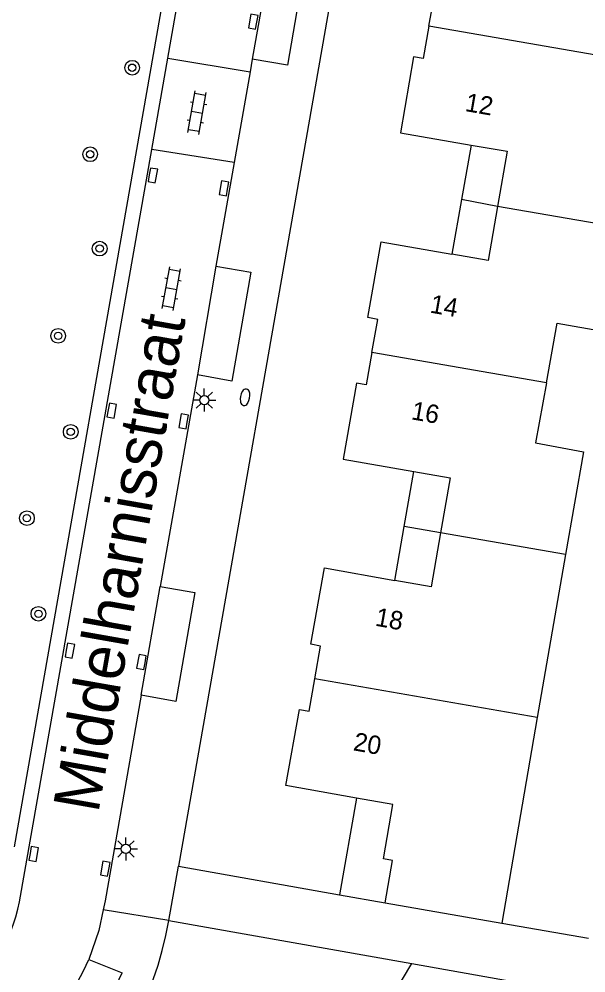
# Model space of a CAD drawing. Extents: x 128000 to 131008, y 398996 to 402500.
# Drawn here: x 128029.5 to 128060.3, y 400354.3 to 400406.1 of the extents above; entities that cross this region are included whole.
import ezdxf

# ---------------------------------------------------------------- set-up
doc = ezdxf.new("R2010")
doc.units = 0
for name, color, linetype in [('gg-afsc-muur', 7, 'Continuous'), ('gg-anno-huisnummerreeks BGT', 7, 'Continuous'), ('gg-anno-openbare ruimte label', 7, 'Continuous'), ('gg-bbg-gedigitaliseerde bebouwing', 7, 'Continuous'), ('gg-bbg-hoofdgebouw', 7, 'Continuous'), ('gg-bbg-luifel en loopbrug', 7, 'Continuous'), ('gg-bbg-onder overbouw', 7, 'Continuous'), ('gg-bbg-pand overbouw', 7, 'Continuous'), ('gg-bbg-tussenscheiding', 7, 'Continuous'), ('gg-bbg-tussenscheiding niveau 01', 7, 'Continuous'), ('gg-knt-verharding', 7, 'Continuous'), ('gg-knt-verharding nz', 7, 'Continuous'), ('gt-grn-weggrens', 7, 'Continuous'), ('gt-symb-boom', 7, 'Continuous'), ('gt-symb-brandkraan', 7, 'Continuous'), ('gt-symb-klinker verharding', 7, 'Continuous'), ('gt-symb-kolk', 7, 'Continuous'), ('gt-symb-lichtmast', 7, 'Continuous')]:
    doc.layers.add(name, color=color, linetype=linetype)

# ---------------------------------------------------------------- blocks, each defined once
blk = doc.blocks.new('gt0-BOOM')
at = {"layer": 'gt-symb-boom'}
for radius in [0.4, 0.2]:
    blk.add_circle((0, 0), radius, dxfattribs=at)
blk = doc.blocks.new('gt0-KL1')
at = {"layer": 'gt-symb-klinker verharding'}
for p, q in [((-1.15, 0.3), (1.15, 0.3)), ((-1, -0.3), (-1, 0.3)), ((-0.5, 0.3), (-0.5, 0.45)), ((0, -0.3), (0, 0.3)), ((0.5, 0.3), (0.5, 0.45)), ((1, -0.3), (1, 0.3)), ((-1.15, -0.3), (1.15, -0.3)), ((-0.5, -0.45), (-0.5, -0.3)), ((0.5, -0.45), (0.5, -0.3))]:
    blk.add_line(p, q, dxfattribs=at)
blk = doc.blocks.new('gt0-KOLK')
at = {"layer": 'gt-symb-kolk'}
blk.add_lwpolyline([(0, 0), (0.375, 0), (0.375, 0.4), (-0.375, 0.4), (-0.375, 0), (0, 0)], dxfattribs=at)
blk = doc.blocks.new('gt0-LMAST')
at = {"layer": 'gt-symb-lichtmast'}
for p, q in [((-0.005, 0.246), (-0.005, 0.621)), ((-0.182, 0.173), (-0.447, 0.438)), ((0.172, 0.173), (0.437, 0.438)), ((-0.255, -0.004), (-0.63, -0.004)), ((-0.182, -0.181), (-0.447, -0.446)), ((-0.005, -0.254), (-0.005, -0.629)), ((0.437, -0.446), (0.172, -0.181)), ((0.245, -0.004), (0.62, -0.004))]:
    blk.add_line(p, q, dxfattribs=at)
blk.add_circle((-0.005, -0.004), 0.25, dxfattribs=at)
blk = doc.blocks.new('gt0-BR')
at = {"layer": 'gt-symb-brandkraan'}
for centre, radius, start, end in [((-0.244, 0), 0.206, 107.5669, 252.4331), ((0.599, -2.664), 3, 106.892, 107.5669), ((0, -0.691), 0.938, 73.108, 106.892), ((-0.599, -2.664), 3, 72.4331, 73.108), ((0.244, 0), 0.206, 287.567, 72.4331), ((0.599, 2.664), 3, 252.4331, 253.108), ((0, 0.691), 0.938, 253.108, 286.8921), ((-0.599, 2.664), 3, 286.8921, 287.567)]:
    blk.add_arc(centre, radius, start, end, dxfattribs=at)

msp = doc.modelspace()

# ---------------------------------------------------------------- linework, layer by layer
at = {"layer": 'gg-afsc-muur'}
for p, q in [((128055.74, 400357.017), (128060.444, 400356.202)), ((128049.679, 400352.866), (128050.851, 400354.823)), ((128050.851, 400354.823), (128063.454, 400352.587))]:
    msp.add_line(p, q, dxfattribs=at)
at = {"layer": 'gg-bbg-gedigitaliseerde bebouwing'}
for p, q in [((128060.171, 400382.616), (128059.197, 400377.045)), ((128059.197, 400377.045), (128057.666, 400368.177)), ((128057.666, 400368.177), (128055.74, 400357.017))]:
    msp.add_line(p, q, dxfattribs=at)
for points in [[(128058.167, 400386.362), (128058.755, 400389.61), (128061.316, 400389.162)], [(128058.167, 400386.362), (128057.576, 400383.102), (128060.171, 400382.616)]]:
    msp.add_lwpolyline(points, dxfattribs=at)
at = {"layer": 'gg-bbg-hoofdgebouw'}
msp.add_line((128049.414, 400358.114), (128055.74, 400357.017), dxfattribs=at)
for points in [[(128051.786, 400405.744), (128052.112, 400407.535), (128051.569, 400407.626), (128052.305, 400411.752), (128056.131, 400411.069)], [(128051.786, 400405.744), (128051.466, 400403.988), (128050.944, 400404.082), (128050.232, 400399.95), (128054.069, 400399.289)], [(128054.069, 400399.289), (128056.04, 400398.949), (128055.516, 400395.957)], [(128055.516, 400395.957), (128055.001, 400393.015), (128053.031, 400393.361)], [(128048.684, 400388.014), (128049.002, 400389.814), (128048.476, 400389.91), (128049.2, 400394.034), (128053.031, 400393.361)], [(128048.684, 400388.014), (128048.374, 400386.259), (128047.854, 400386.354), (128047.135, 400382.219), (128050.965, 400381.553)], [(128045.589, 400370.284), (128045.898, 400372.07), (128045.37, 400372.164), (128046.106, 400376.311), (128049.929, 400375.632)], [(128047.859, 400363.811), (128044.019, 400364.489), (128044.752, 400368.62), (128045.286, 400368.53), (128045.589, 400370.284)], [(128049.414, 400358.114), (128049.814, 400360.42), (128049.321, 400360.505), (128049.829, 400363.463), (128047.859, 400363.811)]]:
    msp.add_lwpolyline(points, dxfattribs=at)
at = {"layer": 'gg-bbg-luifel en loopbrug'}
for p, q in [((128054.069, 400399.289), (128053.55, 400396.325)), ((128053.55, 400396.325), (128053.031, 400393.361)), ((128055.516, 400395.957), (128053.55, 400396.325)), ((128047.859, 400363.811), (128046.931, 400358.553)), ((128046.931, 400358.553), (128049.414, 400358.114))]:
    msp.add_line(p, q, dxfattribs=at)
at = {"layer": 'gg-bbg-onder overbouw'}
for points in [[(128050.965, 400381.553), (128052.935, 400381.21), (128052.413, 400378.226)], [(128052.413, 400378.226), (128051.898, 400375.283), (128049.929, 400375.632)]]:
    msp.add_lwpolyline(points, dxfattribs=at)
at = {"layer": 'gg-bbg-pand overbouw'}
for p, q in [((128050.443, 400378.569), (128050.965, 400381.553)), ((128049.929, 400375.632), (128050.443, 400378.569))]:
    msp.add_line(p, q, dxfattribs=at)
at = {"layer": 'gg-bbg-tussenscheiding'}
for p, q in [((128061.288, 400404.092), (128051.786, 400405.744)), ((128062.298, 400394.777), (128055.516, 400395.957)), ((128058.167, 400386.362), (128048.684, 400388.014)), ((128059.197, 400377.045), (128052.413, 400378.226)), ((128057.666, 400368.177), (128045.589, 400370.284))]:
    msp.add_line(p, q, dxfattribs=at)
at = {"layer": 'gg-bbg-tussenscheiding niveau 01'}
msp.add_line((128052.413, 400378.226), (128050.443, 400378.569), dxfattribs=at)
at = {"layer": 'gg-knt-verharding'}
for p, q in [((128029.282, 400361.149), (128046.065, 400456.811)), ((128054.52, 400453.347), (128038.181, 400360.102)), ((128036.734, 400399.04), (128037.605, 400404.004)), ((128037.605, 400404.004), (128042.078, 400403.276)), ((128042.196, 400403.951), (128042.078, 400403.276)), ((128042.078, 400403.276), (128041.211, 400398.339)), ((128029.561, 400358.168), (128036.734, 400399.04)), ((128041.211, 400398.339), (128036.734, 400399.04)), ((128041.211, 400398.339), (128040.223, 400392.709)), ((128039.212, 400386.805), (128037.189, 400375.311)), ((128038.181, 400360.102), (128046.931, 400358.553)), ((128037.668, 400357.155), (128050.851, 400354.823)), ((128033.322, 400355.033), (128035.13, 400354.307))]:
    msp.add_line(p, q, dxfattribs=at)
for points in [[(128037.605, 400404.004), (128046.971, 400457.372), (128047.007, 400457.638)], [(128043.244, 400409.892), (128045.127, 400409.554), (128044.1, 400403.633), (128042.196, 400403.951)], [(128040.223, 400392.709), (128042.11, 400392.383), (128041.075, 400386.467), (128039.212, 400386.805)], [(128037.189, 400375.311), (128039.078, 400374.985), (128038.039, 400369.06), (128036.169, 400369.403)], [(128036.169, 400369.403), (128034.211, 400358.23), (128034.105, 400357.732)], [(128034.105, 400357.732), (128033.864, 400356.603), (128033.322, 400355.033)]]:
    msp.add_lwpolyline(points, dxfattribs=at)
for centre, radius, start, end in [((128018.447, 400360.608), 11.379, 282.0332, 347.6184), ((128018.474, 400360.555), 19.493, 273.6303, 349.9552), ((128011.162, 400365.091), 26.283, 322.6608, 335.7751)]:
    msp.add_arc(centre, radius, start, end, dxfattribs=at)
at = {"layer": 'gg-knt-verharding nz'}
for p, q in [((128043.244, 400409.892), (128042.196, 400403.951)), ((128040.223, 400392.709), (128039.212, 400386.805)), ((128036.169, 400369.403), (128037.189, 400375.311))]:
    msp.add_line(p, q, dxfattribs=at)
msp.add_arc((128010.151, 400365.807), 25.553, 322.7589, 335.0624, dxfattribs=at)
at = {"layer": 'gt-grn-weggrens'}
for q in [(128038.181, 400360.102), (128034.105, 400357.732)]:
    msp.add_line((128037.668, 400357.155), q, dxfattribs=at)

# ---------------------------------------------------------------- block references
at = {"layer": 'gt-symb-boom'}
for p in [(128035.674, 400403.491), (128033.39, 400398.787), (128033.907, 400393.665), (128031.653, 400388.924), (128032.336, 400383.705), (128029.958, 400379.016), (128030.582, 400373.82)]:
    msp.add_blockref('gt0-BOOM', p, dxfattribs=at)
at = {"layer": 'gt-symb-brandkraan', "rotation": 79.92566726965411}
msp.add_blockref('gt0-BR', (128041.801, 400385.588), dxfattribs=at)
at = {"layer": 'gt-symb-klinker verharding'}
for p, rotation in [((128039.193, 400401.055), 80.03848340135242), ((128037.804, 400391.481), 79.92566726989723)]:
    msp.add_blockref('gt0-KL1', p, dxfattribs=dict(at, rotation=rotation))
at = {"layer": 'gt-symb-kolk'}
for p, rotation in [((128042.442, 400405.959), 79.9256672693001), ((128036.599, 400397.671), -100.07433272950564), ((128040.852, 400396.897), 79.92566726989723), ((128034.37, 400384.896), -100.07433273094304), ((128038.666, 400384.24), 79.92566727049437), ((128032.094, 400371.847), -100.07388910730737), ((128036.374, 400371.162), 79.9261108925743), ((128030.125, 400360.802), -100.07388910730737), ((128034.406, 400359.932), 79.92611089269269)]:
    msp.add_blockref('gt0-KOLK', p, dxfattribs=dict(at, rotation=rotation))
at = {"layer": 'gt-symb-lichtmast'}
for p in [(128039.594, 400385.432), (128035.335, 400361.05)]:
    msp.add_blockref('gt0-LMAST', p, dxfattribs=at)

# ---------------------------------------------------------------- texts
at = {"layer": 'gg-anno-huisnummerreeks BGT'}
for s, rotation, p in [('12', 350.2, (128053.707, 400401.14)), ('14', 350.1, (128051.799, 400390.192)), ('16', 350.2, (128050.784, 400384.393)), ('18', 349.9, (128048.824, 400373.179)), ('20', 349.9, (128047.633, 400366.408))]:
    msp.add_text(s, height=1, rotation=rotation, dxfattribs=at).set_placement(p)
at = {"layer": 'gg-anno-openbare ruimte label'}
msp.add_text('Middelharnisstraat', height=2.5, rotation=80, dxfattribs=at).set_placement((128033.83, 400362.944))

doc.saveas('drawing.dxf')
